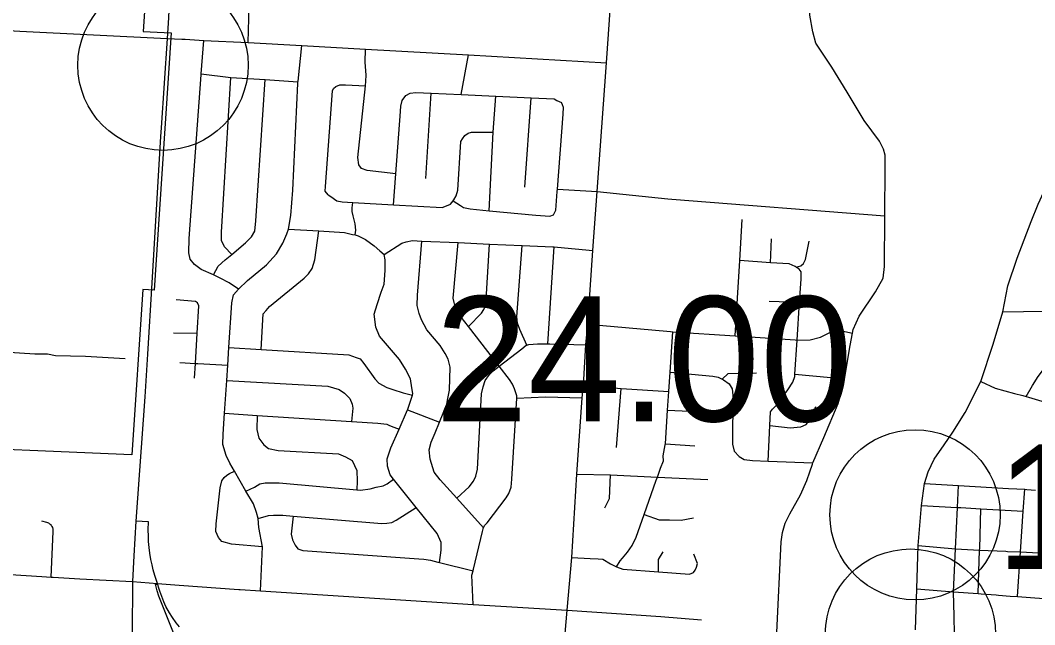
# Model space of a CAD drawing. Extents: x 1729596 to 1934326, y 644115 to 911751.
# Drawn here: x 1854280 to 1863218, y 735609 to 740936 of the extents above; entities that cross this region are included whole.
import ezdxf

# ---------------------------------------------------------------- set-up
doc = ezdxf.new("R2010")
doc.units = 0
for name, color, linetype in [('Default', 7, 'Continuous'), ('GM_X_City_Street', 7, 'Continuous'), ('GM_X_Corporation', 7, 'Continuous'), ('GM_X_County_Road', 7, 'Continuous'), ('GM_X_Interchange_Ramps', 7, 'Continuous'), ('GM_X_Interstate_Route', 7, 'Continuous'), ('GM_X_Township_Road', 7, 'Continuous'), ('GM_X_US_Route', 7, 'Continuous')]:
    doc.layers.add(name, color=color, linetype=linetype)

msp = doc.modelspace()

# ---------------------------------------------------------------- linework, layer by layer
at = {"layer": 'Default'}
for centre in [(1855537.7, 740539.5), (1862163.3, 736577.9), (1862122.9, 735526.6)]:
    msp.add_circle(centre, 750, dxfattribs=at)
at = {"layer": 'GM_X_City_Street'}
for points in [[(1859446.4, 740562.4), (1859446.4, 740562.4), (1859537.9, 741912.6), (1859613.3, 742870.7), (1859672.6, 743650.3), (1859714, 744056.7), (1859786.2, 744910), (1859781.1, 745031.3), (1859761.7, 745099.7), (1859733, 745161.1), (1859689.4, 745233.9), (1859635.2, 745289.5), (1859522.9, 745392.7), (1859482.9, 745441.8), (1859436.4, 745505), (1859414.3, 745541.3)], [(1861900.4, 739634.8), (1861900.4, 739642.7), (1861901.2, 739748.5), (1861886.1, 739800.8), (1861849.4, 739869.6), (1861716.6, 740052.2), (1861564.9, 740301.2), (1861430.8, 740521.9), (1861290.6, 740734.6), (1861262.3, 740833.3), (1861236.9, 740980), (1861221.2, 741230.7), (1861191.9, 741495.7), (1861143.7, 741708.9), (1861081.7, 741942.3), (1861075, 742014.6), (1861089.7, 742282.8), (1861121.4, 742496.6)], [(1856289.3, 740739.5), (1856317, 741801.8), (1856317.7, 741817.6), (1856318.7, 741836.3)], [(1847321.8, 741251.9), (1847351.3, 741244.1), (1847381.6, 741239.7), (1847603, 741215.4), (1849529.3, 741090.6), (1849921.6, 741065.2), (1850431.1, 741032.2), (1850777.5, 741011.4), (1851179.4, 740992.3), (1851693.3, 740972.3), (1852368.6, 740935.9), (1852982.3, 740899.4), (1853629, 740869.1), (1853731.5, 740872.5), (1854274.9, 740838.7), (1855574.3, 740776.2), (1855702.7, 740769.8)], [(1855702.7, 740769.8), (1855731.7, 740768.4), (1855897.2, 740758.8), (1856289.3, 740739.5), (1856760.7, 740712.6), (1857321.4, 740682.2), (1858230.3, 740631), (1859446.4, 740562.4)], [(1855873.6, 740454.8), (1855874.4, 740465.2), (1855897.2, 740758.8)], [(1856727.5, 740400), (1856760.7, 740712.6)], [(1857589.9, 739583.6), (1857337.2, 739610.7), (1857287.2, 739628.6), (1857263.1, 739660.7), (1857253, 739726.8), (1857320.6, 740358.4), (1857324.9, 740399.2), (1857327.5, 740453), (1857319.7, 740566.7), (1857321.4, 740682.2)], [(1858164.2, 740281.5), (1858230.3, 740631)], [(1859098.8, 735735.7), (1859138.4, 736202.6), (1859185.1, 736937), (1859230.5, 737608), (1859242.5, 737721.6), (1859264, 738075.7), (1859279.5, 738256.3), (1859325, 738908.1), (1859363.3, 739427.2), (1859446.4, 740562.4)], [(1856201.5, 738565.6), (1856120.7, 738621), (1856042.5, 738663), (1855981.6, 738691.2), (1855874.4, 738740.9), (1855814.3, 738782.9), (1855778.2, 738830.9), (1855766.1, 738885), (1855767.9, 739013.3), (1855873.6, 740454.8)], [(1855874.4, 740465.2), (1856135.5, 740433), (1856437.3, 740412.7), (1856726.8, 740393.3)], [(1855981.6, 738691.2), (1856022.4, 738769.2), (1856086.3, 738823.4), (1856143, 738871.4), (1856264.1, 738973.9), (1856318, 739026.1), (1856345.9, 739078.2), (1856355.8, 739168.4), (1856437.3, 740412.7)], [(1856143, 738871.4), (1856078.1, 738939.6), (1856054, 738995.7), (1856051.8, 739069.8), (1856135.5, 740433)], [(1856395.5, 735907.3), (1856415.2, 736294.6), (1856380.5, 736465.2), (1856374.7, 736546.4), (1856362.3, 736597.4), (1856334.1, 736673.6), (1856268.2, 736786.7), (1856166.6, 736961.3), (1856125.4, 737032), (1856093.3, 737100), (1856065.2, 737196.2), (1856067, 737288.4), (1856079.4, 737472.8), (1856098.9, 737762.3), (1856107.8, 737895.2), (1856118.4, 738052.8), (1856144.9, 738446.7), (1856158.9, 738516.9), (1856201.5, 738565.6), (1856280.7, 738641.3), (1856448.5, 738779.8), (1856538.3, 738878.1), (1856594.2, 738972.4), (1856628, 739054.6), (1856643.7, 739094.8), (1856663.7, 739215), (1856681.4, 739439.4), (1856726.2, 740379.9), (1856726.8, 740393.3), (1856727.5, 740400)], [(1856991.5, 739397.8), (1856967.5, 739429.8), (1856969.4, 739469.9), (1857030.6, 740315), (1857040.2, 740335.8), (1857060.1, 740353.2), (1857094.9, 740366.2), (1857144.4, 740366.2), (1857320.6, 740358.4)], [(1857678.2, 740274.5), (1857714.1, 740294.5), (1857764.2, 740300.7), (1857900.2, 740294.1), (1858164.2, 740281.5), (1858470.4, 740266.8), (1858782.6, 740251.8), (1858982.6, 740242.3), (1859006.6, 740230.3), (1859048.6, 740210.3)], [(1857630.8, 740132.4), (1857630.9, 740133.9), (1857634.3, 740180.2), (1857644.3, 740230.3), (1857678.2, 740274.5)], [(1857853.5, 739541.3), (1857900.2, 740294.1)], [(1858410.6, 739257.8), (1858446.9, 739948.9), (1858470.4, 740266.8)], [(1858725.9, 739464.4), (1858782.6, 740251.8)], [(1859062.3, 740109), (1859062.4, 740110.3), (1859066.7, 740168.2), (1859056.7, 740190.3), (1859048.6, 740210.3)], [(1857569.5, 739309.6), (1857589.9, 739583.6), (1857630.8, 740132.4)], [(1859010.8, 739427.5), (1859012.2, 739446.6), (1859062.3, 740109)], [(1856991.5, 739397.8), (1857015.6, 739381.8), (1857069.6, 739345.8), (1857115.7, 739335.8), (1857209.7, 739330.4), (1857569.5, 739309.6), (1857996, 739285), (1858036, 739301.1), (1858070, 739315.2), (1858092.7, 739344.2), (1858099.9, 739353.3), (1858119.8, 739389.4), (1858135.8, 739439.5), (1858161, 739866.4), (1858175, 739892.4), (1858196.9, 739920.5), (1858224.9, 739940.6), (1858256.9, 739948.7), (1858446.9, 739948.9)], [(1861897.3, 739212.3), (1861897.3, 739219.7), (1861900.4, 739634.8)], [(1858978.4, 739222.3), (1858998.3, 739262.4), (1859010.6, 739425.7), (1859010.8, 739427.5)], [(1859012.2, 739446.6), (1859363.3, 739427.2)], [(1859363.3, 739427.2), (1859986.4, 739361.6), (1860021, 739358.9)], [(1857231.8, 739043.8), (1857236.1, 739087.5), (1857230, 739141.6), (1857211.9, 739211.7), (1857203.8, 739249.8), (1857203.8, 739283.9), (1857209.7, 739330.4)], [(1858092.7, 739344.2), (1858158, 739303.3), (1858184, 739287.3), (1858244.1, 739273.3), (1858410.6, 739257.8), (1858821.2, 739219.7)], [(1860021, 739358.9), (1861897.3, 739212.3)], [(1858821.2, 739219.7), (1858821.4, 739219.7), (1858944.4, 739208.2), (1858978.4, 739222.3)], [(1860577.2, 738154.3), (1860618.6, 738817.6), (1860641.2, 739180.1)], [(1861236.5, 736956), (1861259.6, 737024.7), (1861263.7, 737034.3), (1861359.7, 737259.4), (1861485, 737559.8), (1861533.7, 737719.3), (1861591.8, 738068.9), (1861612.5, 738179.2), (1861618.3, 738210.7), (1861670.4, 738328), (1861816.1, 738543.9), (1861882.2, 738663), (1861894, 738764.9), (1861897.3, 739212.3)], [(1856401.7, 738035.2), (1856421.2, 738348.9), (1856445.2, 738377), (1856475.1, 738413.1), (1856780.8, 738664), (1856818.7, 738702.2), (1856852.6, 738748.3), (1856876.5, 738824.5), (1856910.3, 739078.9)], [(1856643.7, 739094.8), (1856910.3, 739078.9), (1857138.1, 739065.4), (1857208.2, 739049.4), (1857231.8, 739043.8), (1857258.2, 739037.5), (1857322.3, 739003.5), (1857398.4, 738949.5), (1857448.5, 738903.5), (1857486.6, 738871.5)], [(1857486.6, 738871.5), (1857642.4, 738971.9), (1857680.4, 738984), (1857734.4, 738994.1), (1857816.9, 738990.4), (1858136.8, 738976.3), (1858414.9, 738964), (1858703.4, 738951.2), (1858972.6, 738939.3), (1858985.3, 738938.7), (1859014, 738936.2)], [(1858361.9, 736462.5), (1858127.3, 736723), (1857980.2, 736886.4), (1857928.1, 736952.4), (1857891.9, 737068.6), (1857881.7, 737150.7), (1857901.6, 737218.9), (1857935.5, 737299.1), (1857973.5, 737393.7), (1858037, 737551.7), (1858046.9, 737603.8), (1858062.8, 737676), (1858066.5, 737878.4), (1858050.4, 737950.5), (1858024.3, 737998.6), (1857978.1, 738070.6), (1857861.8, 738206.7), (1857813.7, 738294.8), (1857793.6, 738350.9), (1857777.5, 738423), (1857779.3, 738513.2), (1857816.9, 738990.4)], [(1858359.6, 736455.7), (1858361.9, 736462.5), (1858369, 736484.1), (1858395, 736506.2), (1858560.7, 736726.9), (1858584.6, 736765), (1858604.5, 736821.1), (1858612.4, 736891.3), (1858653.9, 737604.7), (1858655.1, 737624.7), (1858635, 737686.8), (1858616.9, 737728.9), (1858590.8, 737770.9), (1858500.1, 737887.8), (1858228.6, 738237.2), (1858133.7, 738359.4), (1858113.6, 738401.5), (1858101.5, 738447.5), (1858093.4, 738485.6), (1858136.8, 738976.3)], [(1858228.6, 738237.2), (1858343.7, 738355.7), (1858365.7, 738385.8), (1858377.6, 738419.9), (1858383.5, 738474), (1858414.9, 738964)], [(1860889.1, 738799.5), (1860899.3, 739010.7)], [(1861114.6, 738761.1), (1861155.8, 738770.6), (1861181.7, 738792.6), (1861197.7, 738826.7), (1861231.4, 738989.1)], [(1857973.5, 736156.9), (1857989.3, 736265.2), (1857989.2, 736333.3), (1857953, 736411.4), (1857768.9, 736641.4), (1857568.9, 736891.2), (1857538, 736929.8), (1857515.9, 737005.9), (1857513.7, 737070), (1857545.6, 737168.3), (1857616.9, 737330.9), (1857692.2, 737502.6), (1857695, 737509.1), (1857734.7, 737632.8), (1857738.8, 737645.4), (1857730.7, 737695.5), (1857718.6, 737775.7), (1857674.4, 737861.8), (1857622.2, 737945.9), (1857445.8, 738152), (1857413.7, 738230.1), (1857399.5, 738346.3), (1857425.3, 738432.5), (1857461.1, 738538.8), (1857485, 738611), (1857494.8, 738731.2), (1857494.7, 738825.4), (1857486.6, 738871.5)], [(1858742, 738073.1), (1858682.1, 738209.9), (1858660, 738268), (1858655.9, 738322.1), (1858703.4, 738951.2)], [(1858928.4, 738083.9), (1858985.3, 738938.7)], [(1859014, 738936.2), (1859325, 738908.1)], [(1860868.4, 737051.1), (1860884.1, 737365.8), (1860890.1, 737485.8), (1860906.4, 737507.6), (1860942.9, 737545.3), (1861042.6, 737680.3), (1861087.5, 737745.9), (1861104.1, 737797.8), (1861105.4, 737817.7), (1861125, 738117.7), (1861146.8, 738450.8), (1861160.1, 738654.8), (1861158.9, 738718.9), (1861143.1, 738743.2), (1861114.6, 738761.1), (1861107.3, 738765.6), (1861055.5, 738788.3), (1860889.1, 738799.5), (1860618.6, 738817.6)], [(1855816, 737780.9), (1855823.6, 737911.3), (1855839, 738177.8), (1855852.9, 738418.2), (1855842.9, 738446.3), (1855824.9, 738458.3), (1855654.8, 738472)], [(1860878.2, 738459.5), (1861146.8, 738450.8)], [(1862935.5, 738367.2), (1863302.5, 738372.7), (1863455.6, 738359.4), (1863724.3, 738318), (1863773.3, 738310.4), (1863863.4, 738313.6), (1863949.5, 738326.8), (1863972.6, 738336.7), (1864031.8, 738362), (1864116, 738393.2), (1864182.3, 738422.5), (1864242.4, 738442), (1864274.5, 738445.7), (1864320.4, 738429.3), (1864362.2, 738412.9), (1864408, 738378.4)], [(1859279.5, 738256.3), (1859975.8, 738194.8), (1860009.5, 738192.5)], [(1855631.3, 738181.5), (1855839, 738177.8)], [(1859883, 736882.3), (1859885.4, 736889), (1859892.9, 736910.4), (1859920.4, 736988.5), (1859947.2, 737054.3), (1859945.7, 737096.4), (1859962.9, 737194.4), (1859963.5, 737203.6), (1859983, 737500.3), (1859993.7, 737663.4), (1860005, 737835.3), (1860028.4, 738191.2)], [(1860009.5, 738192.5), (1860028.4, 738191.2), (1860577.2, 738154.3), (1861106.1, 738118.9)], [(1861106.1, 738118.9), (1861125, 738117.7), (1861240.3, 738118.3), (1861330.8, 738143.2), (1861411.4, 738184.3), (1861467.7, 738199.7), (1861545.8, 738192.7), (1861612.5, 738179.2)], [(1858127.3, 736723), (1858234.4, 736824.6), (1858272.3, 736872.7), (1858294.2, 736916.9), (1858308.1, 736981), (1858343, 737644.3), (1858358.8, 737706.5), (1858376.8, 737762.6), (1858414.7, 737814.8), (1858446.6, 737846.9), (1858500.1, 737887.8), (1858698.3, 738039.6), (1858736.3, 738071.7), (1858742, 738073.1), (1858760.3, 738077.8), (1858836.3, 738083.9), (1858908.5, 738083.9), (1858928.4, 738083.9), (1858946.6, 738083.4)], [(1858946.6, 738083.4), (1859264, 738075.7)], [(1853357.3, 738022.6), (1853625.1, 738025.7), (1853836.7, 738025.7), (1853992.6, 738020.9), (1854091.2, 738016.2), (1854407.9, 737997.1), (1854412.9, 737997)], [(1854412.9, 737997), (1854519.2, 737995.5), (1854589.2, 737982.8), (1854855, 737976.4), (1855203.3, 737954.7)], [(1856118.4, 738052.8), (1856401.7, 738035.2), (1857174, 737987.3), (1857240.1, 737965.4), (1857274.1, 737951.4), (1857306.2, 737911.4), (1857404.5, 737777.2), (1857440.5, 737739.2), (1857508.7, 737699.2), (1857562.7, 737683.3), (1857652.7, 737653.3), (1857734.7, 737632.8)], [(1855685.8, 737919), (1855823.6, 737911.3), (1855844, 737910.1), (1855844, 737910.1)], [(1855844, 737910.1), (1856107.8, 737895.2)], [(1863143.5, 737620.2), (1863197.3, 737717.9), (1863248.3, 737796.1), (1863303.3, 737870.2), (1863354.4, 737898.3), (1863405.1, 737914.3), (1863483.6, 737923.3), (1863589.7, 737923.2), (1863637.9, 737917), (1863638.7, 737916.9)], [(1860005, 737835.3), (1860382.7, 737798.5), (1860428.7, 737789.9), (1860465.2, 737772.7), (1860476.5, 737767.3), (1860526.2, 737730.6), (1860551.8, 737688.3), (1860559.1, 737632.1), (1860554.1, 737201.3), (1860569.4, 737139), (1860615, 737092.4), (1860658.8, 737065.8), (1860730.8, 737056.9), (1860868.4, 737051.1), (1861263.7, 737034.3)], [(1860465.2, 737772.7), (1860517.2, 737823.8), (1860765.3, 737828.2)], [(1861105.4, 737817.7), (1861421.5, 737789)], [(1856098.9, 737762.3), (1856990.5, 737710.5), (1857090.5, 737680.6), (1857136.6, 737648.6), (1857182.7, 737602.6), (1857202.8, 737552.5), (1857208.9, 737518.4), (1857197.6, 737399.7)], [(1859242.5, 737721.6), (1859573.2, 737690.4), (1859993.7, 737663.4)], [(1862743.3, 737751.2), (1862870, 737694.5), (1863040.4, 737647.8), (1863112.1, 737628.7), (1863142.5, 737620.5)], [(1858653.9, 737604.7), (1858907.2, 737617.1), (1859230.5, 737608)], [(1859534.1, 737171.1), (1859573.2, 737690.4)], [(1863142.5, 737620.5), (1863143.5, 737620.2), (1863163.2, 737615), (1863339.4, 737562), (1863470.7, 737540.9), (1863523.8, 737540.2), (1863538.6, 737539.9), (1863553.4, 737539.7)], [(1860884.1, 737365.8), (1861064.2, 737343.7), (1861156.3, 737353.8), (1861204.2, 737373.9), (1861226.2, 737402), (1861250.1, 737438.1), (1861287.9, 737532.4)], [(1856079.4, 737472.8), (1856366.8, 737454), (1857197.6, 737399.7), (1857429.2, 737384.5), (1857509.2, 737376.6), (1857533.3, 737364.6), (1857571.3, 737350.7), (1857616.9, 737330.9)], [(1856366.8, 737454), (1856363, 737328.9), (1856383.1, 737252.8), (1856427.2, 737194.7), (1856467.3, 737162.7), (1856551.4, 737144.8), (1857083.6, 737115.5), (1857145.6, 737087.5), (1857203.7, 737057.5), (1857245.9, 736967.5), (1857248, 736873.3), (1857245.1, 736798.2)], [(1857692.2, 737502.6), (1857973.5, 737393.7)], [(1859983, 737500.3), (1860241.8, 737486.8)], [(1859963.5, 737203.6), (1860222.3, 737186.2)], [(1856415.2, 736294.6), (1856140.7, 736318.6), (1856056.6, 736342.5), (1856026.6, 736376.5), (1856004.5, 736430.6), (1856006.4, 736496.8), (1856039.8, 736815.4), (1856055.7, 736875.6), (1856077.7, 736905.6), (1856099.6, 736927.7), (1856123.6, 736941.8), (1856166.6, 736961.3)], [(1859185.1, 736937), (1859481.7, 736930), (1859892.9, 736910.4), (1860338.1, 736889.3)], [(1859431, 736638), (1859470.9, 736722.2), (1859481.7, 736930)], [(1860928.5, 735191), (1860946.3, 735541.5), (1860983.1, 736340.4), (1860995.2, 736422.4), (1861019.4, 736505.3), (1861060.5, 736584.8), (1861153.1, 736753.3), (1861210.8, 736879.3), (1861236.5, 736956)], [(1856268.2, 736786.7), (1856343.9, 736819.9), (1856389.8, 736850), (1856437.8, 736860.1), (1856559.9, 736860.3), (1857245.1, 736798.2), (1857278.2, 736795.2), (1857362.2, 736805.3), (1857416.2, 736821.4), (1857476.1, 736833.5), (1857512.1, 736851.6), (1857568.9, 736891.2)], [(1859534.3, 736117.7), (1859566.3, 736171.2), (1859584.6, 736195), (1859631.3, 736248.5), (1859670, 736306.2), (1859707, 736381.9), (1859777.1, 736581), (1859883, 736882.3)], [(1862246, 736852.2), (1862545.7, 736835.4), (1862988, 736810.6), (1863061, 736806.5)], [(1862506.9, 735684), (1862502.6, 735899.7), (1862520, 736276.4), (1862536.8, 736642.3), (1862545.7, 736835.4)], [(1863061, 736806.5), (1863129.3, 736802.6), (1863147.1, 736801.6), (1863223.9, 736795.9)], [(1863067, 735856.8), (1863092.9, 736249.8), (1863116.6, 736610.4), (1863129.3, 736802.6)], [(1856374.7, 736546.4), (1856466.3, 736571.6), (1856512.4, 736575.6), (1856594.4, 736573.8), (1856685, 736566.2), (1857464.7, 736500.9), (1857510.8, 736502.9), (1857554.7, 736509), (1857590.7, 736531.1), (1857768.9, 736641.4)], [(1862219.3, 736659.7), (1862531.6, 736642.6), (1862536.8, 736642.3), (1862568.3, 736640.6)], [(1862568.3, 736640.6), (1862744.5, 736630.9), (1863116.6, 736610.4)], [(1862732.8, 736282), (1862744.5, 736630.9)], [(1856685, 736566.2), (1856666.7, 736407.5), (1856678.8, 736357.5), (1856702.9, 736309.4), (1856726.9, 736277.4), (1856771, 736263.4), (1857791.4, 736188.7), (1857835.4, 736186.8), (1857893.4, 736176.8), (1857958.5, 736160.7), (1857959.7, 736160.4)], [(1859777.1, 736581), (1859909.3, 736534.5), (1860001.4, 736534.6), (1860103.4, 736530.7), (1860211.4, 736550.9)], [(1858273.8, 736098.6), (1858274, 736099.4), (1858351.1, 736430), (1858359.2, 736454.6), (1858359.6, 736455.7)], [(1862189.8, 736305.9), (1862520, 736276.4), (1862732.3, 736266.5), (1862962.3, 736255.9), (1862978.6, 736255.1)], [(1862719.4, 735883.2), (1862732.3, 736266.5), (1862732.8, 736282), (1862732.8, 736282)], [(1859138.4, 736202.6), (1859302.3, 736193.1), (1859372.9, 736189.5), (1859413.5, 736185.9), (1859480.5, 736146.4), (1859534.3, 736117.7), (1859588.1, 736098.6), (1859902.6, 736075.8), (1860176.1, 736053.6), (1860210.4, 736069.2), (1860226.6, 736091.1), (1860239, 736117), (1860245.3, 736147), (1860214.2, 736231.5)], [(1859902.6, 736075.8), (1859902, 736183.8), (1859943.9, 736252)], [(1862978.6, 736255.1), (1863092.9, 736249.8), (1863250.8, 736242.5), (1863257.4, 736242.2)], [(1857959.7, 736160.4), (1857973.5, 736156.9), (1858270, 736083.1)], [(1858270, 735785.7), (1858259.8, 736045.1), (1858270, 736083.1), (1858271.7, 736089.2), (1858273.8, 736098.6)], [(1855679, 735956.9), (1856204.8, 735918.8)], [(1856204.8, 735918.8), (1856217.7, 735917.9), (1856395.5, 735907.3), (1858270, 735785.7), (1859098.8, 735735.7)], [(1862179.1, 735924.3), (1862502.6, 735899.7), (1862719.4, 735883.2), (1862744.6, 735881.3)], [(1862744.6, 735881.3), (1862878.7, 735871.1), (1862898.8, 735869.6)], [(1862898.8, 735869.6), (1863001.6, 735861.8)], [(1863001.6, 735861.8), (1863067, 735856.8), (1863412.8, 735830.5)], [(1859070.9, 735418.1), (1859072.7, 735427.9), (1859098.8, 735735.7)], [(1859098.8, 735735.7), (1859924.8, 735682.5), (1860282.6, 735653)], [(1862510, 735526.9), (1862506.9, 735684)]]:
    msp.add_lwpolyline(points, dxfattribs=at)
at = {"layer": 'GM_X_Corporation'}
msp.add_lwpolyline([(1855471.8, 742483.9), (1855361.8, 740837.9), (1855609.3, 740824.9), (1855505.4, 739272.2), (1855459.6, 738558.3), (1855359.7, 738563.1), (1855264, 737105.9), (1853325.3, 737187)], dxfattribs=at)
at = {"layer": 'GM_X_County_Road'}
for points in [[(1853469.6, 736104), (1854052.9, 736059.9), (1854469, 736034.4)], [(1854469, 736034.4), (1854553.4, 736029.2), (1854569.8, 736028.2), (1854804.3, 736012.7), (1855268.6, 735991), (1855489.4, 735970.7), (1855679, 735956.9)]]:
    msp.add_lwpolyline(points, dxfattribs=at)
at = {"layer": 'GM_X_Interchange_Ramps'}
for points in [[(1855684.1, 735589.1), (1855653.6, 735626.9), (1855621.5, 735671.6), (1855594, 735714.7), (1855564, 735768.7), (1855544.4, 735809.8), (1855527, 735856.2), (1855510.1, 735905), (1855499.1, 735939.1), (1855490.7, 735966.9), (1855489.4, 735970.7), (1855465, 736041.3), (1855451.1, 736091.3), (1855441.2, 736136.6), (1855431.8, 736183.1), (1855422.9, 736239), (1855415.7, 736290.5), (1855410.7, 736343.1), (1855408.7, 736388.8), (1855407.8, 736446.3), (1855408.6, 736516.1), (1855298, 736522.1)], [(1856107, 733875.9), (1856066, 733894.2), (1856081.7, 734039.2), (1856085.6, 734103.7), (1856086.3, 734157.4), (1856085.1, 734205.9), (1856080.8, 734268), (1856075.2, 734317), (1856068.4, 734361.6), (1856059.6, 734408.3), (1856050.7, 734448.3), (1856042, 734482.1), (1856025.7, 734537.1), (1855969.1, 734686.8), (1855909, 734837.9), (1855895.9, 734870.7), (1855501.5, 735861.3), (1855487.3, 735906.5), (1855471.1, 735965.4), (1855490.7, 735966.9)]]:
    msp.add_lwpolyline(points, dxfattribs=at)
at = {"layer": 'GM_X_Interstate_Route'}
for points in [[(1855595.9, 741163.2), (1855585.3, 740956.5), (1855574.3, 740776.2)], [(1855574.3, 740776.2), (1855521.7, 739988.5)], [(1855521.7, 739988.5), (1855516.6, 739912.7), (1855438.1, 738622.6)], [(1855438.1, 738622.6), (1855399.7, 737992.2)], [(1855399.7, 737992.2), (1855376.9, 737617.3), (1855298, 736522.1)], [(1855298, 736522.1), (1855281.1, 736215.4), (1855268.6, 735991), (1855264.7, 735524.5), (1855293.4, 735089.8), (1855311.8, 734937.8), (1855334.8, 734818), (1855380.1, 734591.3), (1855398.3, 734534.6)]]:
    msp.add_lwpolyline(points, dxfattribs=at)
at = {"layer": 'GM_X_Township_Road'}
msp.add_lwpolyline([(1854553.4, 736029.2), (1854570.8, 736429.1), (1854571, 736440.4), (1854569.5, 736452.4), (1854565.9, 736464.3), (1854561, 736474.4), (1854556.2, 736481.7), (1854551.1, 736487.9), (1854542, 736496.2), (1854532.5, 736502.5), (1854522.2, 736507.2), (1854514.8, 736509.6), (1854470.8, 736521.2)], dxfattribs=at)
at = {"layer": 'GM_X_US_Route'}
for points in [[(1862246, 736852.2), (1862280.1, 736956.7), (1862330.9, 737069), (1862421.4, 737195.3), (1862497.8, 737306.5), (1862604.3, 737477.9), (1862743.3, 737751.2), (1862852.2, 738080.1), (1862935.5, 738367.2), (1862979.6, 738594.2), (1863062.9, 738839.7), (1863185.7, 739161.7), (1863248.8, 739316.7), (1863330.7, 739493.4), (1863377.3, 739554.5), (1863451.2, 739618.7)], [(1862168.5, 735564.8), (1862179.1, 735924.3), (1862189.8, 736305.9), (1862219.3, 736659.7), (1862246, 736852.2)]]:
    msp.add_lwpolyline(points, dxfattribs=at)

# ---------------------------------------------------------------- texts
at = {"layer": 'Default'}
for s, p in [('24.00', (1857934.9, 737402.3)), ('18.87', (1862872.9, 736098.6))]:
    msp.add_text(s, height=1100, dxfattribs=at).set_placement(p)

doc.saveas('drawing.dxf')
